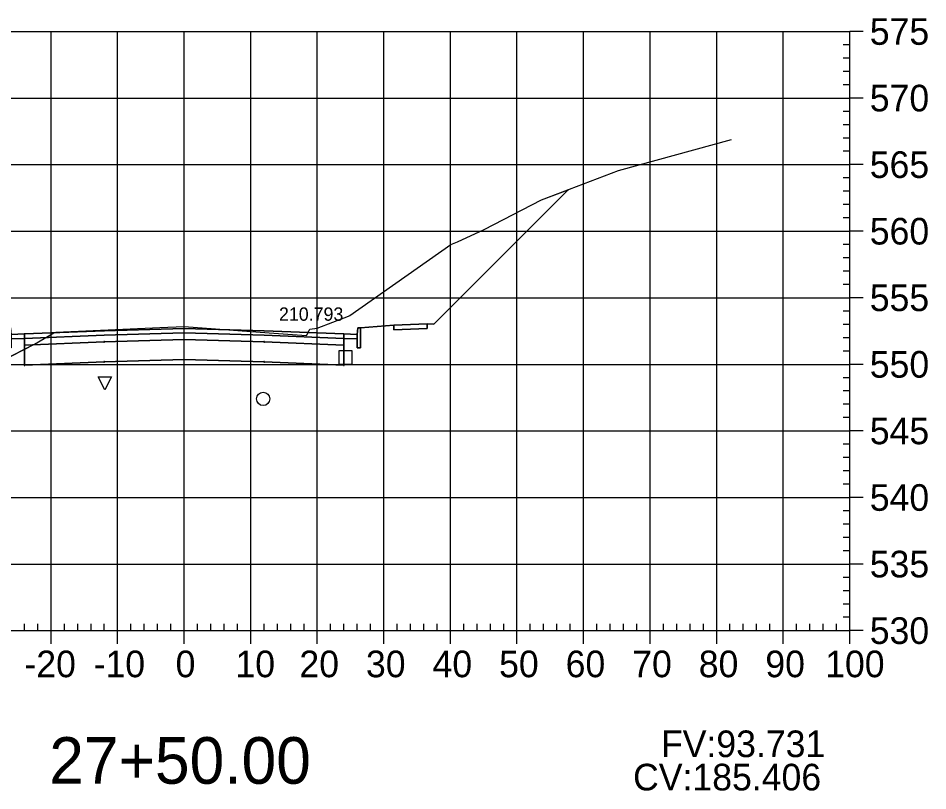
# Model space of a CAD drawing. Extents: x 704834 to 709892, y 372981 to 377533.
# Drawn here: x 706386.9 to 706523.6, y 373268.8 to 373384.8 of the extents above; entities that cross this region are included whole.
import ezdxf

# ---------------------------------------------------------------- set-up
doc = ezdxf.new("R2010")
doc.units = 0
for name, color, linetype in [('1', 7, 'Continuous'), ('13', 7, 'Continuous'), ('14', 7, 'Continuous'), ('4', 7, 'Continuous'), ('57', 7, 'Continuous'), ('59', 7, 'Continuous'), ('Default_Xsect', 7, 'Continuous'), ('Existing', 7, 'Continuous')]:
    doc.layers.add(name, color=color, linetype=linetype)

msp = doc.modelspace()

# ---------------------------------------------------------------- linework, layer by layer
for points in [[(706449.37, 373338.86), (706469.55, 373359.04)], [(706438.37, 373338.3), (706443.37, 373338.7)], [(706448.37, 373338.9), (706449.37, 373338.86)]]:
    msp.add_lwpolyline(points)
for points in [[(706411.87, 373337.55), (706423.87, 373337.19), (706435.87, 373336.71), (706435.87, 373337.38), (706423.87, 373337.86), (706411.87, 373338.22), (706399.87, 373337.86), (706387.87, 373337.38), (706387.87, 373336.71), (706399.87, 373337.19)], [(706437.87, 373335.3), (706438.37, 373335.3), (706438.37, 373338.3), (706437.96, 373338.3), (706437.87, 373337.3)], [(706443.37, 373338.03), (706448.37, 373338.23), (706448.37, 373338.9), (706443.37, 373338.7)], [(706387.87, 373337.38), (706385.87, 373337.3), (706385.87, 373336.63), (706387.87, 373336.71)], [(706411.87, 373336.55), (706423.87, 373336.19), (706435.87, 373335.71), (706435.87, 373336.71), (706423.87, 373337.19), (706411.87, 373337.55), (706399.87, 373337.19), (706387.87, 373336.71), (706387.87, 373335.71), (706399.87, 373336.19)], [(706411.87, 373333.55), (706423.87, 373333.19), (706435.87, 373332.71), (706435.87, 373335.71), (706423.87, 373336.19), (706411.87, 373336.55), (706399.87, 373336.19), (706387.87, 373335.71), (706387.87, 373332.71), (706399.87, 373333.19)], [(706411.82, 373337.5), (706411.92, 373337.5), (706411.92, 373337.6), (706411.82, 373337.6)], [(706411.82, 373336.5), (706411.92, 373336.5), (706411.92, 373336.6), (706411.82, 373336.6)], [(706435.87, 373336.71), (706437.87, 373336.63), (706437.87, 373337.3), (706435.87, 373337.38)], [(706387.82, 373335.66), (706387.92, 373335.66), (706387.92, 373335.76), (706387.82, 373335.76)], [(706399.82, 373336.14), (706399.92, 373336.14), (706399.92, 373336.24), (706399.82, 373336.24)], [(706423.82, 373336.14), (706423.92, 373336.14), (706423.92, 373336.24), (706423.82, 373336.24)], [(706435.82, 373335.66), (706435.92, 373335.66), (706435.92, 373335.76), (706435.82, 373335.76)], [(706411.82, 373333.5), (706411.92, 373333.5), (706411.92, 373333.6), (706411.82, 373333.6)], [(706387.82, 373332.66), (706387.92, 373332.66), (706387.92, 373332.76), (706387.82, 373332.76)], [(706399.82, 373333.14), (706399.92, 373333.14), (706399.92, 373333.24), (706399.82, 373333.24)], [(706423.82, 373333.14), (706423.92, 373333.14), (706423.92, 373333.24), (706423.82, 373333.24)], [(706435.82, 373332.66), (706435.92, 373332.66), (706435.92, 373332.76), (706435.82, 373332.76)]]:
    msp.add_lwpolyline(points, close=True)
at = {"layer": '1'}
for points in [[(706387.87, 373335.08), (706389.39, 373335.86), (706392.27, 373337.55), (706392.63, 373337.63), (706408.22, 373338.36), (706411.88, 373338.53), (706424.66, 373337.56), (706430.27, 373337.17), (706430.67, 373337.93), (706430.75, 373338.09), (706431.87, 373338.27), (706436.56, 373340.04), (706436.57, 373340.05), (706436.76, 373340.17), (706451.92, 373350.83), (706452.95, 373351.2), (706456.95, 373353.1), (706465.56, 373357.51), (706469.55, 373359.04), (706449.37, 373338.86), (706448.37, 373338.9), (706448.37, 373338.23), (706443.37, 373338.03), (706443.37, 373338.7), (706438.37, 373338.3), (706438.37, 373335.3), (706437.87, 373335.3), (706437.87, 373336.63), (706435.87, 373336.71), (706435.87, 373335.71), (706435.87, 373332.71), (706423.87, 373333.19), (706411.87, 373333.55), (706399.87, 373333.19), (706387.87, 373332.71)], [(706354.86, 373319.34), (706361.65, 373321.07), (706363.82, 373322.71), (706387.87, 373335.08), (706387.87, 373335.71), (706387.87, 373336.71), (706385.87, 373336.63), (706385.87, 373335.3), (706385.37, 373335.3), (706385.37, 373338.3), (706380.37, 373338.7), (706380.37, 373338.03), (706375.37, 373338.23), (706375.37, 373338.9), (706374.37, 373338.86)], [(706399.97, 373328.97), (706398.97, 373330.97), (706400.97, 373330.97)]]:
    msp.add_lwpolyline(points, close=True, dxfattribs=at)
at = {"layer": '13'}
msp.add_circle((706423.74, 373327.63), 1, dxfattribs=at)
at = {"layer": '14'}
for points in [[(706469.55, 373359.04), (706469.55, 373359.09), (706469.55, 373359.04), (706469.5, 373359.04), (706469.55, 373359.04), (706469.55, 373358.99), (706469.55, 373359.04), (706469.6, 373359.04)], [(706399.87, 373337.86), (706399.87, 373337.91), (706399.87, 373337.86), (706399.82, 373337.86), (706399.87, 373337.86), (706399.87, 373337.81), (706399.87, 373337.86), (706399.92, 373337.86)], [(706411.87, 373338.22), (706411.87, 373338.27), (706411.87, 373338.22), (706411.82, 373338.22), (706411.87, 373338.22), (706411.87, 373338.17), (706411.87, 373338.22), (706411.92, 373338.22)], [(706423.87, 373337.86), (706423.87, 373337.91), (706423.87, 373337.86), (706423.82, 373337.86), (706423.87, 373337.86), (706423.87, 373337.81), (706423.87, 373337.86), (706423.92, 373337.86)], [(706387.87, 373337.38), (706387.87, 373337.43), (706387.87, 373337.38), (706387.82, 373337.38), (706387.87, 373337.38), (706387.87, 373337.33), (706387.87, 373337.38), (706387.92, 373337.38)], [(706435.87, 373337.38), (706435.87, 373337.43), (706435.87, 373337.38), (706435.82, 373337.38), (706435.87, 373337.38), (706435.87, 373337.33), (706435.87, 373337.38), (706435.92, 373337.38)]]:
    msp.add_lwpolyline(points, dxfattribs=at)
at = {"layer": '4'}
msp.add_lwpolyline([(706435.09, 373332.87), (706437.09, 373332.87), (706437.09, 373334.87), (706435.09, 373334.87)], close=True, dxfattribs=at)
at = {"layer": '57'}
for p, q in [((706311.87, 373382.82), (706511.87, 373382.82)), ((706391.87, 373292.82), (706391.87, 373382.82)), ((706401.87, 373292.82), (706401.87, 373382.82)), ((706411.87, 373292.82), (706411.87, 373382.82)), ((706421.87, 373292.82), (706421.87, 373382.82)), ((706431.87, 373292.82), (706431.87, 373382.82)), ((706441.87, 373292.82), (706441.87, 373382.82)), ((706451.87, 373292.82), (706451.87, 373382.82)), ((706461.87, 373292.82), (706461.87, 373382.82)), ((706471.87, 373292.82), (706471.87, 373382.82)), ((706481.87, 373292.82), (706481.87, 373382.82)), ((706491.87, 373292.82), (706491.87, 373382.82)), ((706501.87, 373292.82), (706501.87, 373382.82)), ((706511.87, 373292.82), (706511.87, 373382.82)), ((706511.87, 373292.82), (706511.87, 373382.82)), ((706513.87, 373382.82), (706511.87, 373382.82)), ((706511.87, 373380.82), (706510.87, 373380.82)), ((706511.87, 373378.82), (706510.87, 373378.82)), ((706511.87, 373376.82), (706510.87, 373376.82)), ((706511.87, 373374.82), (706510.87, 373374.82)), ((706311.87, 373372.82), (706511.87, 373372.82)), ((706513.87, 373372.82), (706511.87, 373372.82)), ((706511.87, 373370.82), (706510.87, 373370.82)), ((706511.87, 373368.82), (706510.87, 373368.82)), ((706511.87, 373366.82), (706510.87, 373366.82)), ((706511.87, 373364.82), (706510.87, 373364.82)), ((706311.87, 373362.82), (706511.87, 373362.82)), ((706513.87, 373362.82), (706511.87, 373362.82)), ((706511.87, 373360.82), (706510.87, 373360.82)), ((706511.87, 373358.82), (706510.87, 373358.82)), ((706511.87, 373356.82), (706510.87, 373356.82)), ((706511.87, 373354.82), (706510.87, 373354.82)), ((706311.87, 373352.82), (706511.87, 373352.82)), ((706513.87, 373352.82), (706511.87, 373352.82)), ((706511.87, 373350.82), (706510.87, 373350.82)), ((706511.87, 373348.82), (706510.87, 373348.82)), ((706511.87, 373346.82), (706510.87, 373346.82)), ((706511.87, 373344.82), (706510.87, 373344.82)), ((706311.87, 373342.82), (706511.87, 373342.82)), ((706513.87, 373342.82), (706511.87, 373342.82)), ((706511.87, 373340.82), (706510.87, 373340.82)), ((706511.87, 373338.82), (706510.87, 373338.82)), ((706511.87, 373336.82), (706510.87, 373336.82)), ((706511.87, 373334.82), (706510.87, 373334.82)), ((706311.87, 373332.82), (706511.87, 373332.82)), ((706513.87, 373332.82), (706511.87, 373332.82)), ((706511.87, 373330.82), (706510.87, 373330.82)), ((706511.87, 373328.82), (706510.87, 373328.82)), ((706511.87, 373326.82), (706510.87, 373326.82)), ((706511.87, 373324.82), (706510.87, 373324.82)), ((706311.87, 373322.82), (706511.87, 373322.82)), ((706513.87, 373322.82), (706511.87, 373322.82)), ((706511.87, 373320.82), (706510.87, 373320.82)), ((706511.87, 373318.82), (706510.87, 373318.82)), ((706511.87, 373316.82), (706510.87, 373316.82)), ((706511.87, 373314.82), (706510.87, 373314.82)), ((706311.87, 373312.82), (706511.87, 373312.82)), ((706513.87, 373312.82), (706511.87, 373312.82)), ((706511.87, 373310.82), (706510.87, 373310.82)), ((706511.87, 373308.82), (706510.87, 373308.82)), ((706511.87, 373306.82), (706510.87, 373306.82)), ((706511.87, 373304.82), (706510.87, 373304.82)), ((706311.87, 373302.82), (706511.87, 373302.82)), ((706513.87, 373302.82), (706511.87, 373302.82)), ((706511.87, 373300.82), (706510.87, 373300.82)), ((706511.87, 373298.82), (706510.87, 373298.82)), ((706511.87, 373296.82), (706510.87, 373296.82)), ((706511.87, 373294.82), (706510.87, 373294.82)), ((706311.87, 373292.82), (706511.87, 373292.82)), ((706311.87, 373292.82), (706511.87, 373292.82)), ((706387.87, 373292.82), (706387.87, 373293.82)), ((706389.87, 373292.82), (706389.87, 373293.82)), ((706391.87, 373290.82), (706391.87, 373292.82)), ((706393.87, 373292.82), (706393.87, 373293.82)), ((706395.87, 373292.82), (706395.87, 373293.82)), ((706397.87, 373292.82), (706397.87, 373293.82)), ((706399.87, 373292.82), (706399.87, 373293.82)), ((706401.87, 373290.82), (706401.87, 373292.82)), ((706403.87, 373292.82), (706403.87, 373293.82)), ((706405.87, 373292.82), (706405.87, 373293.82)), ((706407.87, 373292.82), (706407.87, 373293.82)), ((706409.87, 373292.82), (706409.87, 373293.82)), ((706411.87, 373290.82), (706411.87, 373292.82)), ((706413.87, 373292.82), (706413.87, 373293.82)), ((706415.87, 373292.82), (706415.87, 373293.82)), ((706417.87, 373292.82), (706417.87, 373293.82)), ((706419.87, 373292.82), (706419.87, 373293.82)), ((706421.87, 373290.82), (706421.87, 373292.82)), ((706423.87, 373292.82), (706423.87, 373293.82)), ((706425.87, 373292.82), (706425.87, 373293.82)), ((706427.87, 373292.82), (706427.87, 373293.82)), ((706429.87, 373292.82), (706429.87, 373293.82)), ((706431.87, 373290.82), (706431.87, 373292.82)), ((706433.87, 373292.82), (706433.87, 373293.82)), ((706435.87, 373292.82), (706435.87, 373293.82)), ((706437.87, 373292.82), (706437.87, 373293.82)), ((706439.87, 373292.82), (706439.87, 373293.82)), ((706441.87, 373290.82), (706441.87, 373292.82)), ((706443.87, 373292.82), (706443.87, 373293.82)), ((706445.87, 373292.82), (706445.87, 373293.82)), ((706447.87, 373292.82), (706447.87, 373293.82)), ((706449.87, 373292.82), (706449.87, 373293.82)), ((706451.87, 373290.82), (706451.87, 373292.82)), ((706453.87, 373292.82), (706453.87, 373293.82)), ((706455.87, 373292.82), (706455.87, 373293.82)), ((706457.87, 373292.82), (706457.87, 373293.82)), ((706459.87, 373292.82), (706459.87, 373293.82)), ((706461.87, 373290.82), (706461.87, 373292.82)), ((706463.87, 373292.82), (706463.87, 373293.82)), ((706465.87, 373292.82), (706465.87, 373293.82)), ((706467.87, 373292.82), (706467.87, 373293.82)), ((706469.87, 373292.82), (706469.87, 373293.82)), ((706471.87, 373290.82), (706471.87, 373292.82)), ((706473.87, 373292.82), (706473.87, 373293.82)), ((706475.87, 373292.82), (706475.87, 373293.82)), ((706477.87, 373292.82), (706477.87, 373293.82)), ((706479.87, 373292.82), (706479.87, 373293.82)), ((706481.87, 373290.82), (706481.87, 373292.82)), ((706483.87, 373292.82), (706483.87, 373293.82)), ((706485.87, 373292.82), (706485.87, 373293.82)), ((706487.87, 373292.82), (706487.87, 373293.82)), ((706489.87, 373292.82), (706489.87, 373293.82)), ((706491.87, 373290.82), (706491.87, 373292.82)), ((706493.87, 373292.82), (706493.87, 373293.82)), ((706495.87, 373292.82), (706495.87, 373293.82)), ((706497.87, 373292.82), (706497.87, 373293.82)), ((706499.87, 373292.82), (706499.87, 373293.82)), ((706501.87, 373290.82), (706501.87, 373292.82)), ((706503.87, 373292.82), (706503.87, 373293.82)), ((706505.87, 373292.82), (706505.87, 373293.82)), ((706507.87, 373292.82), (706507.87, 373293.82)), ((706509.87, 373292.82), (706509.87, 373293.82)), ((706511.87, 373290.82), (706511.87, 373292.82)), ((706513.87, 373292.82), (706511.87, 373292.82))]:
    msp.add_line(p, q, dxfattribs=at)
at = {"layer": 'Default_Xsect'}
msp.add_lwpolyline([(706354.86, 373319.34), (706374.37, 373338.86), (706375.37, 373338.9), (706380.37, 373338.7), (706385.37, 373338.3), (706385.79, 373338.3), (706385.87, 373337.3), (706387.87, 373337.38), (706399.87, 373337.86), (706411.87, 373338.22), (706423.87, 373337.86), (706435.87, 373337.38), (706437.87, 373337.3), (706437.96, 373338.3), (706438.37, 373338.3), (706443.37, 373338.7), (706448.37, 373338.9), (706449.37, 373338.86), (706469.55, 373359.04)], dxfattribs=at)
at = {"layer": 'Existing'}
msp.add_lwpolyline([(706343.27, 373320.57), (706345.18, 373319.49), (706350.83, 373318.32), (706361.65, 373321.07), (706363.82, 373322.71), (706389.39, 373335.86), (706392.27, 373337.55), (706392.63, 373337.63), (706408.22, 373338.36), (706411.88, 373338.53), (706424.66, 373337.56), (706430.27, 373337.17), (706430.67, 373337.93), (706430.75, 373338.09), (706431.87, 373338.27), (706436.56, 373340.04), (706436.57, 373340.05), (706436.76, 373340.17), (706451.92, 373350.83), (706452.95, 373351.2), (706456.95, 373353.1), (706465.56, 373357.51), (706477.14, 373361.94), (706494.08, 373366.58)], dxfattribs=at)

# ---------------------------------------------------------------- texts
msp.add_text('CV:185.406', height=4).set_placement((706479.31, 373268.82))
at = {"layer": '1'}
msp.add_text('27+50.00', height=7, dxfattribs=at).set_placement((706391.6, 373269.82))
at = {"layer": '14'}
for p in [(706443.34, 373337.98), (706448.34, 373338.85), (706448.34, 373338.18)]:
    msp.add_text('+', height=0.1, dxfattribs=at).set_placement(p)
at = {"layer": '57'}
for s, p in [('575', (706514.87, 373380.82)), ('570', (706514.87, 373370.82)), ('565', (706514.87, 373360.82)), ('560', (706514.87, 373350.82)), ('555', (706514.87, 373340.82)), ('550', (706514.87, 373330.82)), ('545', (706514.87, 373320.82)), ('540', (706514.87, 373310.82)), ('535', (706514.87, 373300.82)), ('530', (706514.87, 373290.82)), ('-20', (706387.87, 373285.82)), ('-10', (706398.26, 373285.82)), ('0', (706410.58, 373285.82)), ('10', (706419.57, 373285.82)), ('20', (706429.18, 373285.82)), ('30', (706439.18, 373285.82)), ('40', (706449.18, 373285.82)), ('50', (706459.18, 373285.82)), ('60', (706469.18, 373285.82)), ('70', (706479.18, 373285.82)), ('80', (706489.18, 373285.82)), ('90', (706499.18, 373285.82)), ('100', (706508.17, 373285.82))]:
    msp.add_text(s, height=4, dxfattribs=at).set_placement(p)
at = {"layer": '59'}
for s, height, p in [('210.793', 2, (706426.11, 373339.37)), ('FV:93.731', 4, (706483.5, 373273.82))]:
    msp.add_text(s, height=height, dxfattribs=at).set_placement(p)

doc.saveas('drawing.dxf')
